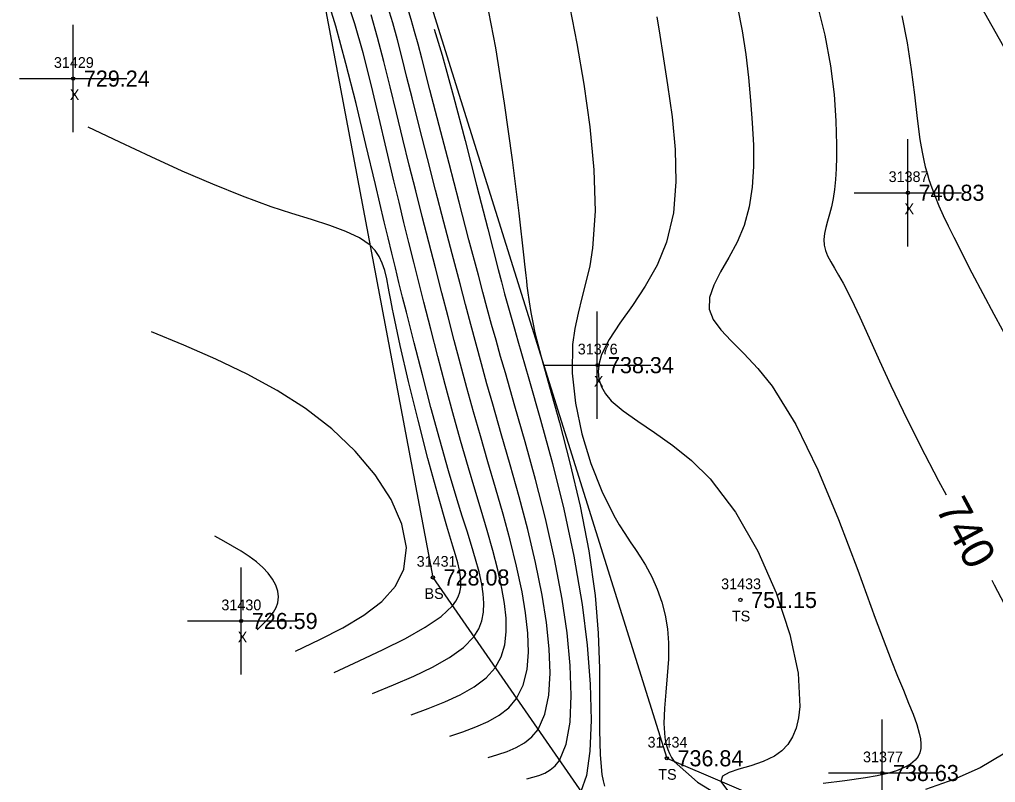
# Model space of a CAD drawing. Extents: x 1376587 to 1378239, y 1000335 to 1003031.
# Drawn here: x 1376903.7 to 1376994.7, y 1002135.1 to 1002206.2 of the extents above; entities that cross this region are included whole.
import ezdxf

# ---------------------------------------------------------------- set-up
doc = ezdxf.new("R2010")
doc.units = 0
for name, color, linetype in [('RD_DTM_BkLn2', 7, 'Continuous'), ('RD_DTM_BkLn_txCode', 7, 'Continuous'), ('RD_DTM_Major1', 7, 'Continuous'), ('RD_DTM_Major1_Lbl', 7, 'Continuous'), ('RD_DTM_Minor1', 7, 'Continuous'), ('RD_EX_Misc', 7, 'Continuous'), ('RD_EX_Misc_txCode', 7, 'Continuous'), ('RD_EX_TX_Misc_ELEV', 7, 'Continuous'), ('RD_SMD_Locator', 7, 'Continuous')]:
    doc.layers.add(name, color=color, linetype=linetype)

msp = doc.modelspace()

# ---------------------------------------------------------------- linework, layer by layer
at = {"layer": 'RD_DTM_BkLn2'}
for points in [[(1376931.277, 1002334.72), (1376930.538, 1002327.778), (1376948.096, 1002284.738), (1376977.707, 1002235.156), (1376998.585, 1002198.065), (1377023.427, 1002151.701), (1377053.922, 1002110.488), (1377069.919, 1002089.279), (1377076.048, 1002081.264), (1377085.906, 1002071.338), (1377113.825, 1002030.519), (1377124.485, 1002013.092), (1377135.759, 1001990.148)], [(1376913.098, 1002240.931), (1376931.705, 1002209.803), (1376942.212, 1002154.179), (1376957.8, 1002131.633), (1376979.434, 1002121.337), (1377012.712, 1002093.32), (1377057.146, 1002084.693), (1377074.255, 1002080.067)], [(1376936.615, 1002231.523), (1376941.43, 1002209.491), (1376964.025, 1002137.317), (1376998.233, 1002122.674), (1377013.665, 1002101.927), (1377028.204, 1002101.481)]]:
    msp.add_lwpolyline(points, dxfattribs=at)
at = {"layer": 'RD_DTM_Major1'}
for points in [[(1376936.597, 1002143.345), (1376938.548, 1002144.155), (1376940.435, 1002144.979), (1376942.191, 1002145.827), (1376943.754, 1002146.714), (1376945.056, 1002147.65), (1376946.035, 1002148.65), (1376946.492, 1002149.377), (1376946.787, 1002150.141), (1376946.941, 1002150.94), (1376946.975, 1002151.776), (1376946.91, 1002152.648), (1376946.766, 1002153.557), (1376946.518, 1002154.694), (1376946.201, 1002155.89), (1376945.826, 1002157.153), (1376945.406, 1002158.49), (1376944.953, 1002159.909), (1376944.48, 1002161.415), (1376943.669, 1002164.126), (1376942.847, 1002167.024), (1376942.03, 1002170.03), (1376941.23, 1002173.066), (1376940.462, 1002176.054), (1376939.74, 1002178.915), (1376939.39, 1002180.315), (1376939.051, 1002181.685), (1376938.716, 1002183.049), (1376938.38, 1002184.43), (1376938.037, 1002185.853), (1376937.683, 1002187.34), (1376936.861, 1002190.823), (1376935.976, 1002194.555), (1376935.051, 1002198.369), (1376934.104, 1002202.1), (1376933.157, 1002205.581), (1376932.231, 1002208.645)], [(1376978.001, 1002207.726), (1376978.755, 1002204.741), (1376979.28, 1002201.895), (1376979.614, 1002199.222), (1376979.794, 1002196.756), (1376979.856, 1002194.533), (1376979.851, 1002193.361), (1376979.818, 1002192.277), (1376979.756, 1002191.278), (1376979.664, 1002190.358), (1376979.54, 1002189.513), (1376979.384, 1002188.736), (1376979.205, 1002188.046), (1376979.02, 1002187.406), (1376978.851, 1002186.808), (1376978.722, 1002186.243), (1376978.659, 1002185.702), (1376978.683, 1002185.174), (1376978.806, 1002184.673), (1376979.017, 1002184.159), (1376979.302, 1002183.614), (1376979.647, 1002183.023), (1376980.036, 1002182.367), (1376980.456, 1002181.63), (1376981.209, 1002180.167), (1376982.019, 1002178.451), (1376982.897, 1002176.513), (1376983.854, 1002174.383), (1376984.902, 1002172.092), (1376986.051, 1002169.671), (1376987.647, 1002166.481), (1376989.36, 1002163.199), (1376990.07, 1002161.869)], [(1376942.345, 1002205.308), (1376943.082, 1002202.871), (1376944.151, 1002199.017), (1376945.228, 1002194.919), (1376946.293, 1002190.75), (1376947.325, 1002186.681), (1376948.304, 1002182.884), (1376948.605, 1002181.743), (1376948.903, 1002180.634), (1376949.2, 1002179.543), (1376949.502, 1002178.456), (1376949.811, 1002177.358), (1376950.131, 1002176.237), (1376951.157, 1002172.701), (1376952.254, 1002168.876), (1376953.361, 1002164.81), (1376954.416, 1002160.552), (1376955.356, 1002156.15), (1376956.121, 1002151.651), (1376956.585, 1002147.871), (1376956.87, 1002144.222), (1376956.967, 1002140.869), (1376956.861, 1002137.977), (1376956.543, 1002135.711), (1376956, 1002134.236)], [(1376994.32, 1002153.935), (1376994.559, 1002153.489), (1376996.101, 1002150.524)], [(1376995.389, 1002137.696), (1376993.236, 1002136.429), (1376990.772, 1002135.333), (1376988.128, 1002134.417)]]:
    msp.add_lwpolyline(points, dxfattribs=at)
at = {"layer": 'RD_DTM_Minor1'}
for points in [[(1376940.189, 1002141.361), (1376941.778, 1002141.956), (1376943.319, 1002142.575), (1376944.763, 1002143.242), (1376946.061, 1002143.98), (1376947.166, 1002144.814), (1376948.028, 1002145.767), (1376948.581, 1002146.774), (1376948.913, 1002147.889), (1376949.057, 1002149.1), (1376949.041, 1002150.392), (1376948.896, 1002151.75), (1376948.654, 1002153.161), (1376948.271, 1002154.9), (1376947.81, 1002156.694), (1376947.286, 1002158.543), (1376946.719, 1002160.445), (1376946.124, 1002162.4), (1376945.521, 1002164.408), (1376944.786, 1002166.951), (1376944.066, 1002169.544), (1376943.364, 1002172.159), (1376942.68, 1002174.767), (1376942.018, 1002177.339), (1376941.379, 1002179.847), (1376940.902, 1002181.726), (1376940.436, 1002183.574), (1376939.976, 1002185.416), (1376939.517, 1002187.278), (1376939.055, 1002189.183), (1376938.584, 1002191.157), (1376937.897, 1002194.097), (1376937.186, 1002197.13), (1376936.452, 1002200.157), (1376935.698, 1002203.084), (1376934.924, 1002205.814), (1376934.131, 1002208.248)], [(1376947.189, 1002208.067), (1376948.052, 1002203.55), (1376948.865, 1002198.41), (1376949.598, 1002193.12), (1376950.219, 1002188.15), (1376950.697, 1002183.969), (1376950.76, 1002183.394), (1376950.819, 1002182.85), (1376950.875, 1002182.335), (1376950.929, 1002181.847), (1376950.982, 1002181.383), (1376951.035, 1002180.941), (1376951.177, 1002179.877), (1376951.335, 1002178.897), (1376951.517, 1002177.947), (1376951.732, 1002176.977), (1376951.991, 1002175.933), (1376952.302, 1002174.764), (1376953.081, 1002171.968), (1376954.008, 1002168.618), (1376954.991, 1002164.855), (1376955.937, 1002160.819), (1376956.752, 1002156.65), (1376957.343, 1002152.49), (1376957.624, 1002148.998), (1376957.738, 1002145.691), (1376957.757, 1002142.644), (1376957.753, 1002139.931), (1376957.797, 1002137.625), (1376957.959, 1002135.801), (1376958.074, 1002135.224), (1376958.223, 1002134.732)], [(1376947.373, 1002137.393), (1376948.273, 1002137.66), (1376949.151, 1002137.957), (1376949.986, 1002138.311), (1376950.756, 1002138.75), (1376951.439, 1002139.304), (1376952.014, 1002140.002), (1376952.664, 1002141.42), (1376953.03, 1002143.192), (1376953.151, 1002145.254), (1376953.061, 1002147.539), (1376952.796, 1002149.982), (1376952.395, 1002152.515), (1376951.781, 1002155.584), (1376951.058, 1002158.657), (1376950.262, 1002161.7), (1376949.429, 1002164.681), (1376948.595, 1002167.566), (1376947.795, 1002170.323), (1376947.251, 1002172.239), (1376946.734, 1002174.098), (1376946.235, 1002175.93), (1376945.743, 1002177.763), (1376945.249, 1002179.627), (1376944.743, 1002181.55), (1376944.002, 1002184.371), (1376943.236, 1002187.303), (1376942.461, 1002190.283), (1376941.697, 1002193.249), (1376940.96, 1002196.139), (1376940.27, 1002198.89), (1376939.796, 1002200.805), (1376939.345, 1002202.611), (1376938.906, 1002204.312), (1376938.469, 1002205.908), (1376938.021, 1002207.402)], [(1376950.965, 1002135.409), (1376951.538, 1002135.555), (1376952.1, 1002135.724), (1376952.639, 1002135.942), (1376953.145, 1002136.231), (1376953.604, 1002136.615), (1376954.007, 1002137.119), (1376954.645, 1002138.634), (1376955.005, 1002140.687), (1376955.117, 1002143.17), (1376955.012, 1002145.979), (1376954.719, 1002149.008), (1376954.267, 1002152.149), (1376953.562, 1002155.926), (1376952.72, 1002159.664), (1376951.792, 1002163.314), (1376950.826, 1002166.827), (1376949.868, 1002170.155), (1376948.969, 1002173.248), (1376948.525, 1002174.797), (1376948.102, 1002176.295), (1376947.693, 1002177.77), (1376947.287, 1002179.253), (1376946.877, 1002180.773), (1376946.453, 1002182.36), (1376945.579, 1002185.664), (1376944.657, 1002189.185), (1376943.72, 1002192.782), (1376942.803, 1002196.312), (1376941.941, 1002199.633), (1376941.168, 1002202.603), (1376940.828, 1002203.899), (1376940.509, 1002205.092), (1376940.2, 1002206.198), (1376939.891, 1002207.236)], [(1376954.996, 1002207.337), (1376955.645, 1002203.954), (1376956.287, 1002200.174), (1376956.837, 1002196.188), (1376957.213, 1002192.182), (1376957.332, 1002188.348), (1376957.109, 1002184.872), (1376956.835, 1002183.235), (1376956.487, 1002181.709), (1376956.108, 1002180.255), (1376955.744, 1002178.829), (1376955.438, 1002177.393), (1376955.233, 1002175.904), (1376955.195, 1002173.236), (1376955.507, 1002170.421), (1376956.109, 1002167.573), (1376956.943, 1002164.803), (1376957.951, 1002162.228), (1376959.072, 1002159.959), (1376959.584, 1002159.085), (1376960.1, 1002158.275), (1376960.609, 1002157.512), (1376961.106, 1002156.779), (1376961.582, 1002156.059), (1376962.029, 1002155.334), (1376962.623, 1002154.228), (1376963.13, 1002153.078), (1376963.546, 1002151.886), (1376963.863, 1002150.654), (1376964.077, 1002149.385), (1376964.182, 1002148.081), (1376964.171, 1002146.548), (1376964.066, 1002145), (1376963.923, 1002143.469), (1376963.799, 1002141.983), (1376963.752, 1002140.571), (1376963.838, 1002139.263), (1376963.902, 1002138.877), (1376963.991, 1002138.501), (1376964.111, 1002138.131), (1376964.269, 1002137.763), (1376964.469, 1002137.394), (1376964.719, 1002137.02), (1376966.888, 1002135.091), (1376970.398, 1002132.942)], [(1376970.619, 1002207.35), (1376971.054, 1002205.137), (1376971.383, 1002202.953), (1376971.632, 1002200.796), (1376971.83, 1002198.662), (1376971.994, 1002196.56), (1376972.098, 1002194.497), (1376972.109, 1002192.491), (1376971.992, 1002190.561), (1376971.71, 1002188.723), (1376971.23, 1002186.996), (1376970.568, 1002185.442), (1376969.8, 1002184.001), (1376969.042, 1002182.665), (1376968.408, 1002181.426), (1376968.013, 1002180.276), (1376967.97, 1002179.208), (1376968.335, 1002178.245), (1376969.051, 1002177.28), (1376970.038, 1002176.244), (1376971.219, 1002175.066), (1376972.516, 1002173.677), (1376973.852, 1002172.007), (1376976.041, 1002168.455), (1376978.107, 1002164.208), (1376980.039, 1002159.577), (1376981.828, 1002154.87), (1376983.463, 1002150.398), (1376984.936, 1002146.471), (1376985.529, 1002144.988), (1376986.076, 1002143.659), (1376986.565, 1002142.472), (1376986.984, 1002141.417), (1376987.322, 1002140.48), (1376987.566, 1002139.651), (1376987.672, 1002139.136), (1376987.721, 1002138.664), (1376987.705, 1002138.232), (1376987.616, 1002137.838), (1376987.447, 1002137.477), (1376987.191, 1002137.149), (1376986.742, 1002136.779), (1376986.154, 1002136.451), (1376985.434, 1002136.16), (1376984.589, 1002135.904), (1376983.626, 1002135.679), (1376982.553, 1002135.481), (1376980.627, 1002135.206), (1376978.615, 1002134.952)], [(1376943.781, 1002139.377), (1376945.02, 1002139.793), (1376946.225, 1002140.238), (1376947.361, 1002140.741), (1376948.396, 1002141.331), (1376949.294, 1002142.035), (1376950.021, 1002142.884), (1376950.638, 1002144.126), (1376950.994, 1002145.582), (1376951.125, 1002147.217), (1376951.066, 1002148.995), (1376950.854, 1002150.879), (1376950.524, 1002152.834), (1376950.02, 1002155.221), (1376949.425, 1002157.641), (1376948.764, 1002160.082), (1376948.063, 1002162.527), (1376947.346, 1002164.964), (1376946.641, 1002167.376), (1376946, 1002169.631), (1376945.384, 1002171.861), (1376944.788, 1002174.075), (1376944.206, 1002176.282), (1376943.629, 1002178.492), (1376943.054, 1002180.714), (1376942.445, 1002183.065), (1376941.833, 1002185.435), (1376941.221, 1002187.823), (1376940.612, 1002190.222), (1376940.01, 1002192.631), (1376939.418, 1002195.045), (1376938.825, 1002197.512), (1376938.239, 1002199.942), (1376937.654, 1002202.297), (1376937.063, 1002204.538), (1376936.459, 1002206.627)], [(1376963.082, 1002206.447), (1376963.363, 1002204.74), (1376963.647, 1002202.957), (1376964.099, 1002200.109), (1376964.514, 1002197.13), (1376964.802, 1002194.096), (1376964.872, 1002191.084), (1376964.633, 1002188.17), (1376963.996, 1002185.431), (1376963.113, 1002183.307), (1376962.01, 1002181.35), (1376960.815, 1002179.549), (1376959.655, 1002177.893), (1376958.657, 1002176.371), (1376957.949, 1002174.972), (1376957.707, 1002174.166), (1376957.622, 1002173.399), (1376957.695, 1002172.668), (1376957.924, 1002171.969), (1376958.308, 1002171.298), (1376958.848, 1002170.652), (1376959.942, 1002169.707), (1376961.312, 1002168.745), (1376962.883, 1002167.697), (1376964.58, 1002166.497), (1376966.328, 1002165.077), (1376968.052, 1002163.372), (1376970.426, 1002160.261), (1376972.508, 1002156.635), (1376974.225, 1002152.753), (1376975.501, 1002148.872), (1376976.262, 1002145.251), (1376976.433, 1002142.149), (1376976.316, 1002141.08), (1376976.087, 1002140.137), (1376975.747, 1002139.316), (1376975.296, 1002138.61), (1376974.734, 1002138.015), (1376974.062, 1002137.526), (1376972.992, 1002137.013), (1376971.846, 1002136.627), (1376970.752, 1002136.309), (1376969.837, 1002135.999), (1376969.228, 1002135.637), (1376969.054, 1002135.164), (1376969.865, 1002134.077)], [(1376985.927, 1002206.557), (1376986.436, 1002204.024), (1376986.815, 1002201.546), (1376987.11, 1002199.179), (1376987.365, 1002196.98), (1376987.626, 1002195.004), (1376987.734, 1002194.328), (1376987.852, 1002193.684), (1376987.982, 1002193.066), (1376988.124, 1002192.467), (1376988.282, 1002191.879), (1376988.457, 1002191.296), (1376988.725, 1002190.502), (1376989.034, 1002189.688), (1376989.388, 1002188.838), (1376989.791, 1002187.934), (1376990.25, 1002186.96), (1376990.769, 1002185.9), (1376992.459, 1002182.59), (1376994.517, 1002178.718), (1376996.848, 1002174.455)], [(1376933.005, 1002145.329), (1376935.338, 1002146.392), (1376937.587, 1002147.45), (1376939.666, 1002148.498), (1376941.491, 1002149.531), (1376942.978, 1002150.545), (1376944.042, 1002151.533), (1376944.356, 1002151.958), (1376944.582, 1002152.384), (1376944.728, 1002152.817), (1376944.804, 1002153.263), (1376944.819, 1002153.728), (1376944.783, 1002154.219), (1376944.682, 1002154.849), (1376944.528, 1002155.532), (1376944.328, 1002156.277), (1376944.088, 1002157.092), (1376943.52, 1002158.96), (1376942.669, 1002161.907), (1376941.752, 1002165.276), (1376940.826, 1002168.857), (1376939.944, 1002172.439), (1376939.161, 1002175.813), (1376938.533, 1002178.768), (1376938.447, 1002179.209), (1376938.289, 1002180.039), (1376938.145, 1002180.805), (1376938.077, 1002181.166), (1376937.907, 1002182.018), (1376937.722, 1002182.787), (1376937.499, 1002183.479), (1376937.213, 1002184.101), (1376936.841, 1002184.66), (1376936.359, 1002185.163), (1376935.366, 1002185.848), (1376934.097, 1002186.451), (1376932.597, 1002187.008), (1376930.909, 1002187.554), (1376929.077, 1002188.123), (1376927.144, 1002188.751), (1376924.456, 1002189.728), (1376921.682, 1002190.845), (1376918.841, 1002192.075), (1376915.949, 1002193.389), (1376913.022, 1002194.76), (1376910.079, 1002196.159)], [(1376929.413, 1002147.313), (1376931.664, 1002148.387), (1376933.818, 1002149.495), (1376935.777, 1002150.671), (1376937.445, 1002151.948), (1376938.725, 1002153.36), (1376939.519, 1002154.942), (1376939.748, 1002156.958), (1376939.318, 1002159.152), (1376938.319, 1002161.439), (1376936.839, 1002163.736), (1376934.969, 1002165.961), (1376932.796, 1002168.03), (1376930.336, 1002169.926), (1376927.689, 1002171.612), (1376924.893, 1002173.13), (1376921.984, 1002174.522), (1376919.001, 1002175.829), (1376915.98, 1002177.095)], [(1376925.822, 1002149.297), (1376926.245, 1002149.7), (1376926.651, 1002150.106), (1376927.021, 1002150.519), (1376927.34, 1002150.941), (1376927.589, 1002151.376), (1376927.75, 1002151.826), (1376927.811, 1002152.357), (1376927.746, 1002152.904), (1376927.56, 1002153.459), (1376927.264, 1002154.015), (1376926.862, 1002154.564), (1376926.364, 1002155.098), (1376925.761, 1002155.623), (1376925.079, 1002156.129), (1376924.335, 1002156.619), (1376923.543, 1002157.096), (1376922.72, 1002157.566), (1376921.882, 1002158.031)]]:
    msp.add_lwpolyline(points, dxfattribs=at)
at = {"layer": 'RD_EX_Misc'}
for p, q in [((1376908.674, 1002195.696), (1376908.674, 1002205.696)), ((1376903.674, 1002200.696), (1376913.674, 1002200.696)), ((1376986.498, 1002185.051), (1376986.498, 1002195.051)), ((1376981.498, 1002190.051), (1376991.498, 1002190.051)), ((1376957.541, 1002168.976), (1376957.541, 1002178.976)), ((1376952.541, 1002173.976), (1376962.541, 1002173.976)), ((1376924.331, 1002145.12), (1376924.331, 1002155.12)), ((1376919.331, 1002150.12), (1376929.331, 1002150.12)), ((1376984.112, 1002130.947), (1376984.112, 1002140.947)), ((1376979.112, 1002135.947), (1376989.112, 1002135.947))]:
    msp.add_line(p, q, dxfattribs=at)
at = {"layer": 'RD_SMD_Locator'}
for centre in [(1376908.674, 1002200.696), (1376986.498, 1002190.051), (1376957.541, 1002173.976), (1376942.212, 1002154.179), (1376970.886, 1002152.083), (1376924.331, 1002150.12), (1376964.025, 1002137.317), (1376984.112, 1002135.947)]:
    msp.add_circle(centre, 0.15, dxfattribs=at)

# ---------------------------------------------------------------- texts
at = {"layer": 'RD_DTM_BkLn_txCode'}
for s, p in [('31431', (1376940.7, 1002155.179)), ('31433', (1376969.091, 1002153.083)), ('BS', (1376941.432, 1002152.179)), ('TS', (1376970.091, 1002150.083)), ('31434', (1376962.23, 1002138.317)), ('TS', (1376963.23, 1002135.317))]:
    msp.add_text(s, height=1, dxfattribs=at).set_placement(p)
at = {"layer": 'RD_DTM_Major1_Lbl'}
msp.add_text('740', height=3, rotation=298.17804, dxfattribs=at).set_placement((1376989.034, 1002160.63))
at = {"layer": 'RD_EX_Misc_txCode'}
for s, p in [('31429', (1376906.879, 1002201.696)), ('X', (1376908.359, 1002198.696)), ('31387', (1376984.703, 1002191.051)), ('X', (1376986.183, 1002188.051)), ('31376', (1376955.722, 1002174.976)), ('X', (1376957.226, 1002171.976)), ('31430', (1376922.496, 1002151.12)), ('X', (1376924.016, 1002148.12)), ('31377', (1376982.317, 1002136.947))]:
    msp.add_text(s, height=1, dxfattribs=at).set_placement(p)
at = {"layer": 'RD_EX_TX_Misc_ELEV'}
for s, p in [('729.24', (1376909.674, 1002199.946)), ('740.83', (1376987.498, 1002189.301)), ('738.34', (1376958.541, 1002173.226)), ('728.08', (1376943.212, 1002153.429)), ('751.15', (1376971.886, 1002151.333)), ('726.59', (1376925.331, 1002149.37)), ('736.84', (1376965.025, 1002136.567)), ('738.63', (1376985.112, 1002135.197))]:
    msp.add_text(s, height=1.5, dxfattribs=at).set_placement(p)

doc.saveas('drawing.dxf')
